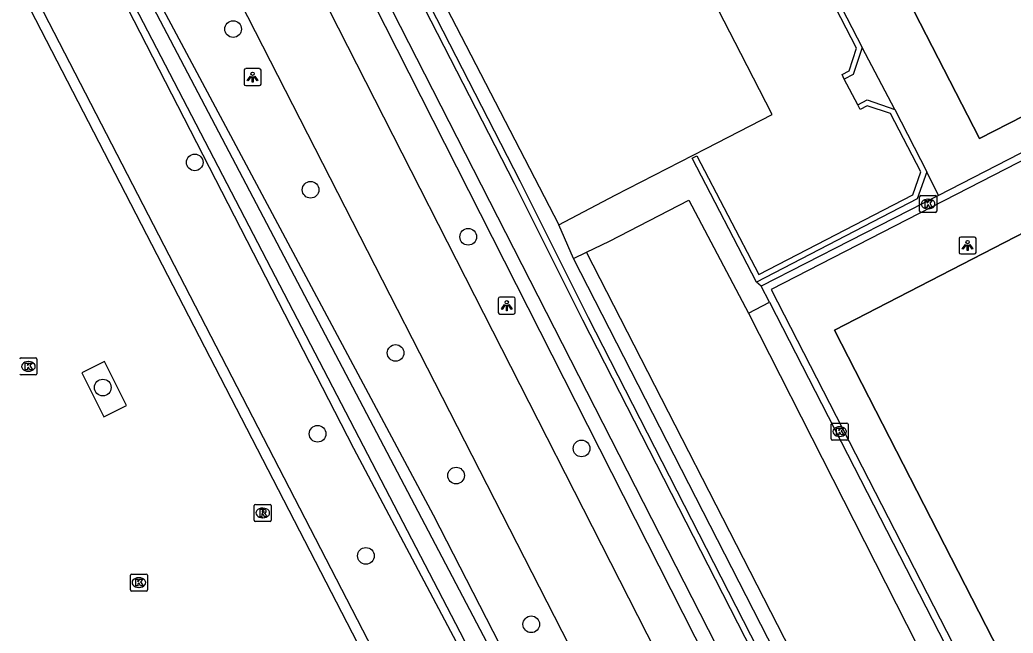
# Model space of a CAD drawing. Extents: x 158838 to 160074, y 386376 to 387776.
# Drawn here: x 159378.2 to 159436.5, y 387312.9 to 387348.9 of the extents above; entities that cross this region are included whole.
import ezdxf

# ---------------------------------------------------------------- set-up
doc = ezdxf.new("R2010")
doc.units = 0
for name, color, linetype in [('IMGEO_Berm_groen', 7, 'Continuous'), ('IMGEO_Boom', 7, 'Continuous'), ('IMGEO_Fietspad_gesloten', 7, 'Continuous'), ('IMGEO_Groenvoorziening', 7, 'Continuous'), ('IMGEO_Haag', 7, 'Continuous'), ('IMGEO_Hek', 7, 'Continuous'), ('IMGEO_Kolk', 7, 'Continuous'), ('IMGEO_Lichtpunt', 7, 'Continuous'), ('IMGEO_Muur', 7, 'Continuous'), ('IMGEO_Pand', 7, 'Continuous'), ('IMGEO_Parkeervlak_open', 7, 'Continuous'), ('IMGEO_Rijbaan_lokaal_open', 7, 'Continuous'), ('IMGEO_Rioolput', 7, 'Continuous'), ('IMGEO_Voetpad_open', 7, 'Continuous'), ('IMGEO_Waterloop', 7, 'Continuous')]:
    doc.layers.add(name, color=color, linetype=linetype)

msp = doc.modelspace()

# ---------------------------------------------------------------- linework, layer by layer
at = {"layer": 'IMGEO_Berm_groen'}
msp.add_lwpolyline([(159379.355, 387359.664), (159380.788, 387360.378), (159402.435, 387319.879), (159412.927, 387299.411), (159411.916, 387298.84), (159411.205, 387298.439), (159397.765, 387323.778), (159379.355, 387359.664)], dxfattribs=at)
at = {"layer": 'IMGEO_Boom'}
for centre in [(159390.691, 387348.386), (159388.437, 387340.564), (159395.236, 387338.957), (159404.481, 387336.198), (159400.224, 387329.383), (159383.041, 387327.354), (159395.646, 387324.638), (159411.133, 387323.778), (159403.768, 387322.189), (159398.479, 387317.478), (159408.182, 387313.461)]:
    msp.add_circle(centre, 0.489, dxfattribs=at)
at = {"layer": 'IMGEO_Fietspad_gesloten'}
for points in [[(159416.567, 387300.188), (159384.981, 387361.968), (159382.104, 387367.728), (159380.575, 387370.788)], [(159449.038, 387246.263), (159428.282, 387286.772), (159391.016, 387359.944), (159390.825, 387360.319)]]:
    msp.add_lwpolyline(points, dxfattribs=at)
at = {"layer": 'IMGEO_Groenvoorziening'}
for points in [[(159411.527, 387331.456), (159437.914, 387279.86), (159441.878, 387271.707), (159454.786, 387246.857), (159453.552, 387246.261), (159452.32, 387245.665), (159443.123, 387263.009), (159435.259, 387278.276), (159393.338, 387360.98), (159393.275, 387361.531), (159393.684, 387362.075), (159394.563, 387362.556), (159395.357, 387362.635), (159395.833, 387362.248), (159397.357, 387359.275), (159407.508, 387339.473), (159411.527, 387331.456)], [(159456.655, 387247.04), (159411.43, 387335.294)], [(159455.847, 387246.624), (159410.654, 387334.916)], [(159420.921, 387331.715), (159462.362, 387250.137)]]:
    msp.add_lwpolyline(points, dxfattribs=at)
at = {"layer": 'IMGEO_Haag'}
msp.add_lwpolyline([(159373.555, 387374.223), (159370.246, 387372.53), (159372.921, 387367.103), (159370.96, 387366.024), (159401.635, 387306.618), (159401.101, 387306.345)], dxfattribs=at)
at = {"layer": 'IMGEO_Hek'}
for points in [[(159450.929, 387350.385), (159434.473, 387341.962), (159426.481, 387357.531)], [(159448.962, 387285.874), (159425.973, 387330.728), (159441.556, 387338.759)], [(159410.654, 387334.916), (159409.793, 387336.893)], [(159455.847, 387246.624), (159410.654, 387334.916)]]:
    msp.add_lwpolyline(points, dxfattribs=at)
at = {"layer": 'IMGEO_Kolk'}
for p, q in [((159430.967, 387337.695), (159430.967, 387338.547)), ((159431.042, 387338.621), (159431.894, 387338.621)), ((159431.968, 387338.547), (159431.968, 387337.695)), ((159431.455, 387338.401), (159431.48, 387338.401)), ((159431.894, 387337.621), (159431.042, 387337.621)), ((159431.478, 387337.841), (159431.453, 387337.841)), ((159378.251, 387329.092), (159379.103, 387329.092)), ((159378.664, 387328.872), (159378.689, 387328.872)), ((159379.177, 387329.018), (159379.177, 387328.166)), ((159379.103, 387328.092), (159378.251, 387328.092)), ((159378.687, 387328.312), (159378.662, 387328.312)), ((159425.775, 387324.344), (159425.775, 387325.196)), ((159425.85, 387325.27), (159426.702, 387325.27)), ((159426.776, 387325.196), (159426.776, 387324.344)), ((159426.263, 387325.05), (159426.288, 387325.05)), ((159426.702, 387324.27), (159425.85, 387324.27)), ((159426.286, 387324.49), (159426.261, 387324.49)), ((159384.735, 387316.411), (159385.587, 387316.411)), ((159384.66, 387315.485), (159384.66, 387316.337)), ((159385.148, 387316.191), (159385.173, 387316.191)), ((159385.661, 387316.337), (159385.661, 387315.485)), ((159385.587, 387315.411), (159384.735, 387315.411)), ((159385.171, 387315.631), (159385.146, 387315.631))]:
    msp.add_line(p, q, dxfattribs=at)
for points in [[(159430.967, 387337.695), (159430.967, 387338.547)], [(159431.042, 387338.621), (159431.894, 387338.621)], [(159431.968, 387338.547), (159431.968, 387337.695)], [(159431.288, 387338.321), (159431.411, 387338.321), (159431.411, 387338.17), (159431.541, 387338.321), (159431.705, 387338.321), (159431.559, 387338.17), (159431.712, 387337.921), (159431.56, 387337.921), (159431.475, 387338.085), (159431.411, 387338.018), (159431.411, 387337.921), (159431.288, 387337.921), (159431.288, 387338.321)], [(159431.894, 387337.621), (159431.042, 387337.621)], [(159378.251, 387329.092), (159379.103, 387329.092)], [(159378.497, 387328.792), (159378.62, 387328.792), (159378.62, 387328.641), (159378.75, 387328.792), (159378.914, 387328.792), (159378.768, 387328.641), (159378.921, 387328.392), (159378.769, 387328.392), (159378.684, 387328.556), (159378.62, 387328.489), (159378.62, 387328.392), (159378.497, 387328.392), (159378.497, 387328.792)], [(159379.177, 387329.018), (159379.177, 387328.166)], [(159379.103, 387328.092), (159378.251, 387328.092)], [(159425.775, 387324.344), (159425.775, 387325.196)], [(159425.85, 387325.27), (159426.702, 387325.27)], [(159426.776, 387325.196), (159426.776, 387324.344)], [(159426.096, 387324.97), (159426.219, 387324.97), (159426.219, 387324.819), (159426.349, 387324.97), (159426.513, 387324.97), (159426.367, 387324.819), (159426.52, 387324.57), (159426.368, 387324.57), (159426.283, 387324.734), (159426.219, 387324.667), (159426.219, 387324.57), (159426.096, 387324.57), (159426.096, 387324.97)], [(159426.702, 387324.27), (159425.85, 387324.27)], [(159384.735, 387316.411), (159385.587, 387316.411)], [(159384.66, 387315.485), (159384.66, 387316.337)], [(159384.981, 387316.111), (159385.104, 387316.111), (159385.104, 387315.96), (159385.234, 387316.111), (159385.398, 387316.111), (159385.252, 387315.96), (159385.405, 387315.711), (159385.253, 387315.711), (159385.168, 387315.875), (159385.104, 387315.808), (159385.104, 387315.711), (159384.981, 387315.711), (159384.981, 387316.111)], [(159385.661, 387316.337), (159385.661, 387315.485)], [(159385.587, 387315.411), (159384.735, 387315.411)]]:
    msp.add_lwpolyline(points, dxfattribs=at)
for centre, start, end in [((159431.044, 387338.545), 91.55205, 178.44795), ((159431.044, 387338.545), 91.55205, 178.44795), ((159431.892, 387338.545), 1.55205, 88.44795), ((159431.892, 387338.545), 1.55205, 88.44795), ((159431.044, 387337.697), 181.55205, 268.44795), ((159431.044, 387337.697), 181.55205, 268.44795), ((159431.892, 387337.697), 271.55205, 358.44795), ((159431.892, 387337.697), 271.55205, 358.44795), ((159378.253, 387329.016), 91.55205, 178.44795), ((159378.253, 387329.016), 91.55205, 178.44795), ((159379.101, 387329.016), 1.55205, 88.44795), ((159379.101, 387329.016), 1.55205, 88.44795), ((159378.253, 387328.168), 181.55205, 268.44795), ((159378.253, 387328.168), 181.55205, 268.44795), ((159379.101, 387328.168), 271.55205, 358.44795), ((159379.101, 387328.168), 271.55205, 358.44795), ((159425.852, 387325.194), 91.55205, 178.44795), ((159425.852, 387325.194), 91.55205, 178.44795), ((159426.7, 387325.194), 1.55205, 88.44795), ((159426.7, 387325.194), 1.55205, 88.44795), ((159425.852, 387324.346), 181.55205, 268.44795), ((159425.852, 387324.346), 181.55205, 268.44795), ((159426.7, 387324.346), 271.55205, 358.44795), ((159426.7, 387324.346), 271.55205, 358.44795), ((159384.737, 387316.335), 91.55205, 178.44795), ((159384.737, 387316.335), 91.55205, 178.44795), ((159385.585, 387316.335), 1.55205, 88.44795), ((159385.585, 387316.335), 1.55205, 88.44795), ((159384.737, 387315.487), 181.55205, 268.44795), ((159384.737, 387315.487), 181.55205, 268.44795), ((159385.585, 387315.487), 271.55205, 358.44795), ((159385.585, 387315.487), 271.55205, 358.44795)]:
    msp.add_arc(centre, 0.0765, start, end, dxfattribs=at)
for centre, major_axis, ratio, start_param, end_param in [((159431.454, 387338.121), (-0.387, 0.002), 0.722429, 4.712389, 7.853982), ((159431.479, 387338.121), (-0.39, 0.002), 0.717154, 1.570796, 4.712389), ((159378.663, 387328.592), (-0.387, 0.002), 0.722429, 4.712389, 7.853982), ((159378.688, 387328.592), (-0.39, 0.002), 0.717154, 1.570796, 4.712389), ((159426.262, 387324.77), (-0.387, 0.002), 0.722429, 4.712389, 7.853982), ((159426.287, 387324.77), (-0.39, 0.002), 0.717154, 1.570796, 4.712389), ((159385.147, 387315.911), (-0.387, 0.002), 0.722429, 4.712389, 7.853982), ((159385.172, 387315.911), (-0.39, 0.002), 0.717154, 1.570796, 4.712389)]:
    msp.add_ellipse(centre, major_axis=major_axis, ratio=ratio, start_param=start_param, end_param=end_param, dxfattribs=at)
at = {"layer": 'IMGEO_Lichtpunt'}
for p, q in [((159391.333, 387345.967), (159391.333, 387345.16)), ((159391.333, 387345.967), (159391.333, 387345.16)), ((159392.235, 387346.062), (159391.427, 387346.062)), ((159392.235, 387346.062), (159391.427, 387346.062)), ((159392.329, 387345.16), (159392.329, 387345.967)), ((159392.329, 387345.16), (159392.329, 387345.967)), ((159391.427, 387345.066), (159392.235, 387345.066)), ((159391.427, 387345.066), (159392.235, 387345.066)), ((159434.186, 387336.185), (159433.378, 387336.185)), ((159434.186, 387336.185), (159433.378, 387336.185)), ((159433.284, 387336.09), (159433.284, 387335.283)), ((159433.284, 387336.09), (159433.284, 387335.283)), ((159434.28, 387335.283), (159434.28, 387336.09)), ((159434.28, 387335.283), (159434.28, 387336.09)), ((159433.378, 387335.189), (159434.186, 387335.189)), ((159433.378, 387335.189), (159434.186, 387335.189)), ((159406.243, 387332.562), (159406.243, 387331.755)), ((159406.243, 387332.562), (159406.243, 387331.755)), ((159407.145, 387332.657), (159406.337, 387332.657)), ((159407.145, 387332.657), (159406.337, 387332.657)), ((159407.239, 387331.755), (159407.239, 387332.562)), ((159407.239, 387331.755), (159407.239, 387332.562)), ((159406.337, 387331.661), (159407.145, 387331.661)), ((159406.337, 387331.661), (159407.145, 387331.661))]:
    msp.add_line(p, q, dxfattribs=at)
for points in [[(159391.707, 387345.631), (159391.746, 387345.603), (159391.558, 387345.341), (159391.52, 387345.368), (159391.707, 387345.631)], [(159391.809, 387345.583), (159391.856, 387345.583), (159391.856, 387345.261), (159391.809, 387345.261), (159391.809, 387345.583)], [(159391.919, 387345.603), (159391.957, 387345.63), (159392.144, 387345.368), (159392.105, 387345.34), (159391.919, 387345.603)], [(159433.658, 387335.754), (159433.697, 387335.726), (159433.509, 387335.464), (159433.471, 387335.491), (159433.658, 387335.754)], [(159433.76, 387335.706), (159433.807, 387335.706), (159433.807, 387335.384), (159433.76, 387335.384), (159433.76, 387335.706)], [(159433.87, 387335.726), (159433.908, 387335.753), (159434.095, 387335.491), (159434.056, 387335.463), (159433.87, 387335.726)], [(159406.617, 387332.226), (159406.656, 387332.198), (159406.468, 387331.936), (159406.43, 387331.963), (159406.617, 387332.226)], [(159406.719, 387332.178), (159406.766, 387332.178), (159406.766, 387331.856), (159406.719, 387331.856), (159406.719, 387332.178)], [(159406.829, 387332.198), (159406.867, 387332.225), (159407.054, 387331.963), (159407.015, 387331.935), (159406.829, 387332.198)]]:
    msp.add_lwpolyline(points, dxfattribs=at)
for centre in [(159391.832, 387345.765), (159433.783, 387335.888), (159406.742, 387332.36)]:
    msp.add_circle(centre, 0.0994, dxfattribs=at)
for centre, start, end in [((159391.427, 387345.967), 90, 180), ((159391.427, 387345.967), 90, 180), ((159392.235, 387345.967), 0, 90), ((159392.235, 387345.967), 0, 90), ((159391.427, 387345.16), 180, 270), ((159391.427, 387345.16), 180, 270), ((159392.235, 387345.16), 270, 0), ((159392.235, 387345.16), 270, 360), ((159433.378, 387336.09), 90, 180), ((159433.378, 387336.09), 90, 180), ((159434.186, 387336.09), 0, 90), ((159434.186, 387336.09), 0, 90), ((159433.378, 387335.283), 180, 270), ((159433.378, 387335.283), 180, 270), ((159434.186, 387335.283), 270, 0), ((159434.186, 387335.283), 270, 360), ((159406.337, 387332.562), 90, 180), ((159406.337, 387332.562), 90, 180), ((159407.145, 387332.562), 0, 90), ((159407.145, 387332.562), 0, 90), ((159406.337, 387331.755), 180, 270), ((159406.337, 387331.755), 180, 270), ((159407.145, 387331.755), 270, 0), ((159407.145, 387331.755), 270, 360)]:
    msp.add_arc(centre, 0.0946, start, end, dxfattribs=at)
at = {"layer": 'IMGEO_Muur'}
for points in [[(159426.547, 387345.441), (159426.415, 387345.721), (159426.838, 387345.936), (159427.272, 387347.27), (159420.2, 387360.949), (159418.839, 387361.381), (159418.32, 387361.127)], [(159420.41, 387361.212), (159427.601, 387347.307)], [(159427.601, 387347.307), (159427.069, 387345.71), (159426.547, 387345.441)], [(159421.398, 387333.542), (159417.625, 387340.815), (159417.904, 387340.956), (159421.531, 387333.982), (159430.577, 387338.653), (159431.047, 387340.009), (159429.266, 387343.436), (159427.897, 387343.873), (159427.477, 387343.662), (159427.339, 387343.947)], [(159427.339, 387343.947), (159427.896, 387344.224), (159429.503, 387343.67)], [(159429.503, 387343.67), (159431.391, 387340.018)], [(159431.391, 387340.018), (159430.831, 387338.429), (159421.398, 387333.542)]]:
    msp.add_lwpolyline(points, dxfattribs=at)
at = {"layer": 'IMGEO_Pand'}
for points in [[(159399.05, 387360.147), (159398.046, 387359.628), (159409.793, 387336.893)], [(159409.793, 387336.893), (159413.102, 387338.631), (159418.439, 387341.373), (159422.323, 387343.369), (159420.486, 387346.944), (159417.555, 387352.632)]]:
    msp.add_lwpolyline(points, dxfattribs=at)
at = {"layer": 'IMGEO_Parkeervlak_open'}
for points in [[(159401.101, 387306.345), (159370.434, 387365.735)], [(159383.138, 387328.874), (159381.815, 387328.21), (159383.111, 387325.629), (159384.434, 387326.293), (159383.138, 387328.874)]]:
    msp.add_lwpolyline(points, dxfattribs=at)
at = {"layer": 'IMGEO_Rijbaan_lokaal_open'}
for points in [[(159417.627, 387374.79), (159425.452, 387359.525), (159426.481, 387357.531), (159434.473, 387341.962), (159450.929, 387350.385)], [(159458.657, 387347.608), (159456.946, 387350.947), (159422.25, 387333.111), (159464.173, 387251.43), (159463.774, 387251.258)], [(159451.769, 387348.744), (159432.073, 387338.616)], [(159429.503, 387343.67), (159427.601, 387347.307)], [(159432.073, 387338.616), (159431.391, 387340.018)], [(159432.073, 387338.616), (159421.676, 387333.304)], [(159422.162, 387332.358), (159421.676, 387333.304)], [(159422.162, 387332.358), (159463.774, 387251.258)]]:
    msp.add_lwpolyline(points, dxfattribs=at)
at = {"layer": 'IMGEO_Rioolput'}
for p, q in [((159392.003, 387320.497), (159392.855, 387320.497)), ((159391.928, 387319.571), (159391.928, 387320.423)), ((159392.416, 387320.277), (159392.441, 387320.277)), ((159392.929, 387320.423), (159392.929, 387319.571)), ((159392.855, 387319.497), (159392.003, 387319.497)), ((159392.439, 387319.717), (159392.414, 387319.717))]:
    msp.add_line(p, q, dxfattribs=at)
for points in [[(159392.003, 387320.497), (159392.855, 387320.497)], [(159391.928, 387319.571), (159391.928, 387320.423)], [(159392.517, 387320.195), (159392.265, 387320.197), (159392.265, 387319.797)], [(159392.265, 387319.797), (159392.389, 387319.797), (159392.389, 387319.959), (159392.4, 387319.959)], [(159392.443, 387320.116), (159392.389, 387320.116), (159392.389, 387320.035)], [(159392.389, 387320.035), (159392.441, 387320.035)], [(159392.447, 387319.93), (159392.518, 387319.797), (159392.658, 387319.797), (159392.593, 387319.923)], [(159392.929, 387320.423), (159392.929, 387319.571)], [(159392.855, 387319.497), (159392.003, 387319.497)]]:
    msp.add_lwpolyline(points, dxfattribs=at)
for centre, radius, start, end in [((159392.005, 387320.421), 0.0765, 91.55205, 178.44795), ((159392.005, 387320.421), 0.0765, 91.55205, 178.44795), ((159392.853, 387320.421), 0.0765, 1.55205, 88.44795), ((159392.853, 387320.421), 0.0765, 1.55205, 88.44795), ((159392.399, 387319.906), 0.0533, 26.02933, 88.69889), ((159392.425, 387320.224), 0.19, 274.7715, 282.96867), ((159392.449, 387320.02), 0.0964, 77.00612, 93.18647), ((159392.463, 387320.077), 0.0378, 276.66336, 79.67722), ((159392.516, 387320.085), 0.109, 350.36119, 89.41601), ((159392.514, 387320.085), 0.112, 277.58423, 350.98172), ((159392.498, 387319.87), 0.108, 29.51342, 73.79051), ((159392.005, 387319.573), 0.0765, 181.55205, 268.44795), ((159392.005, 387319.573), 0.0765, 181.55205, 268.44795), ((159392.853, 387319.573), 0.0765, 271.55205, 358.44795), ((159392.853, 387319.573), 0.0765, 271.55205, 358.44795)]:
    msp.add_arc(centre, radius, start, end, dxfattribs=at)
for centre, major_axis, ratio, start_param, end_param in [((159392.415, 387319.997), (-0.387, 0.002), 0.722429, 4.712389, 7.853982), ((159392.44, 387319.997), (-0.39, 0.002), 0.717154, 1.570796, 4.712389)]:
    msp.add_ellipse(centre, major_axis=major_axis, ratio=ratio, start_param=start_param, end_param=end_param, dxfattribs=at)
at = {"layer": 'IMGEO_Voetpad_open'}
for points in [[(159458.657, 387347.608), (159443.61, 387339.777), (159441.556, 387338.759), (159425.973, 387330.728), (159448.962, 387285.874)], [(159427.339, 387343.947), (159426.547, 387345.441)], [(159411.43, 387335.294), (159412.769, 387335.949), (159417.429, 387338.352), (159420.921, 387331.715)], [(159410.654, 387334.916), (159409.793, 387336.893)], [(159410.654, 387334.916), (159411.43, 387335.294)], [(159421.676, 387333.304), (159421.398, 387333.542)], [(159420.921, 387331.715), (159422.162, 387332.358)]]:
    msp.add_lwpolyline(points, dxfattribs=at)
at = {"layer": 'IMGEO_Waterloop'}
for points in [[(159454.037, 387247.542), (159441.566, 387271.55), (159437.602, 387279.704), (159411.216, 387331.298), (159407.197, 387339.315), (159397.047, 387359.116), (159395.556, 387362.024), (159395.16, 387362.345), (159394.605, 387362.318), (159393.991, 387361.953), (159393.831, 387361.608), (159436.143, 387278.725), (159444.107, 387263.171), (159452.471, 387246.884)], [(159412.251, 387299.727), (159380.965, 387359.252)], [(159380.254, 387358.719), (159411.228, 387299.095)]]:
    msp.add_lwpolyline(points, dxfattribs=at)

doc.saveas('drawing.dxf')
